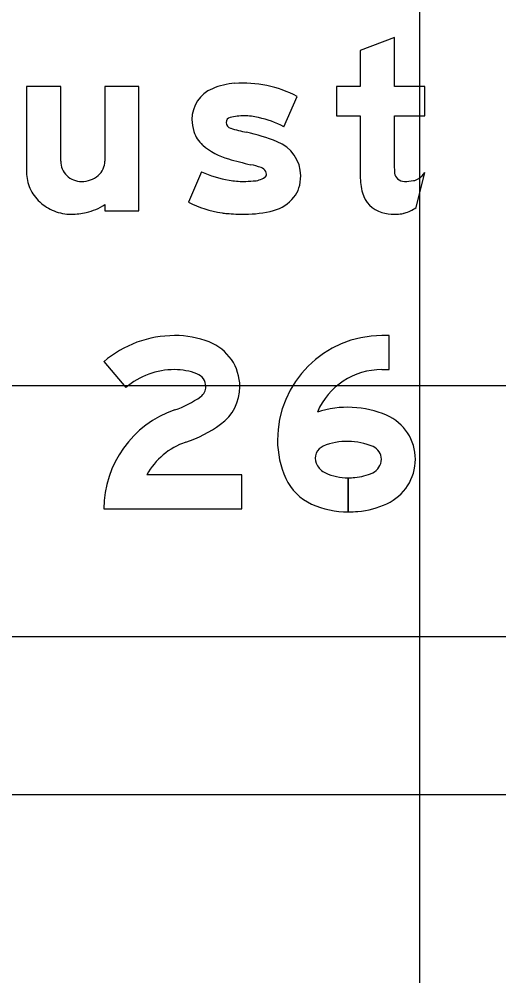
# Model space of a CAD drawing. Extents: x 1797809 to 2198143, y 249608 to 1237864.
# Drawn here: x 2194585.728 to 2194588.074, y 1237299.22 to 1237303.896 of the extents above; entities that cross this region are included whole.
import ezdxf

# ---------------------------------------------------------------- set-up
doc = ezdxf.new("R2010")
doc.units = 0
for name, color, linetype in [('GSBWFILL', 7, 'Continuous'), ('GSCOLORFILL', 7, 'Continuous'), ('GSDIMS', 7, 'Continuous'), ('GSOUTLINE', 7, 'Continuous'), ('GSSHT', 7, 'Continuous')]:
    doc.layers.add(name, color=color, linetype=linetype)

msp = doc.modelspace()

# ---------------------------------------------------------------- linework, layer by layer
at = {"layer": 'GSBWFILL'}
for p, q in [((2194585.9311, 1237303.2018), (2194585.9311, 1237303.567)), ((2194587.0226, 1237303.37), (2194587.0873, 1237303.5184)), ((2194586.6201, 1237303.1504), (2194586.5554, 1237303.002)), ((2194587.6688, 1237302.9747), (2194587.7126, 1237303.1471)), ((2194586.5554, 1237303.002), (2194586.5554, 1237303.002))]:
    msp.add_line(p, q, dxfattribs=at)
for points in [[(2194587.5628, 1237303.1799), (2194587.5628, 1237303.4234), (2194587.7126, 1237303.4234), (2194587.7126, 1237303.567), (2194587.5628, 1237303.567), (2194587.5628, 1237303.8063), (2194587.3963, 1237303.7432), (2194587.3963, 1237303.567), (2194587.2797, 1237303.567), (2194587.2797, 1237303.4234), (2194587.3963, 1237303.4234), (2194587.3963, 1237303.1295)], [(2194585.9311, 1237303.567), (2194585.7646, 1237303.567), (2194585.7646, 1237303.147)], [(2194586.1475, 1237302.9893), (2194586.1475, 1237302.9592), (2194586.314, 1237302.9592), (2194586.314, 1237303.567), (2194586.1475, 1237303.567), (2194586.1475, 1237303.2018)], [(2194587.5023, 1237302.1829), (2194587.5374, 1237302.1829), (2194587.5374, 1237302.3494), (2194587.5023, 1237302.3494)], [(2194586.1424, 1237302.2219), (2194586.2505, 1237302.0953)], [(2194586.1424, 1237301.5024), (2194586.8167, 1237301.5024), (2194586.8167, 1237301.6689), (2194586.3519, 1237301.6689)], [(2194587.3371, 1237301.4878), (2194587.3371, 1237301.6543)], [(2194587.3371, 1237301.6543), (2194587.3371, 1237301.4878)]]:
    msp.add_lwpolyline(points, dxfattribs=at)
for centre, radius, start, end in [((2194586.0276, 1237303.2018), 0.0965, 180, 203.0928), ((2194586.0608, 1237303.2018), 0.0867, 334.5283, 0), ((2194585.9557, 1237303.147), 0.1912, 180, 203.9317), ((2194586.0304, 1237303.203), 0.0995, 203.0928, 225.8298), ((2194586.0322, 1237303.2049), 0.1021, 225.8298, 248.0808), ((2194586.0389, 1237303.2181), 0.1146, 289.8074, 311.0076), ((2194586.0475, 1237303.2082), 0.1015, 311.0076, 334.5283), ((2194586.0333, 1237303.2077), 0.1052, 248.0808, 270), ((2194586.0333, 1237303.2336), 0.1311, 270, 289.8074), ((2194585.9693, 1237303.1531), 0.206, 203.9317, 226.975), ((2194585.978, 1237303.1624), 0.2187, 226.975, 248.8636), ((2194585.9865, 1237303.2422), 0.2998, 283.4695, 302.4943), ((2194585.9836, 1237303.177), 0.2344, 248.8636, 270), ((2194585.9836, 1237303.2756), 0.333, 270, 282.6043)]:
    msp.add_arc(centre, radius, start, end, dxfattribs=at)
for centre, major_axis, ratio, start_param, end_param in [((2194586.8223, 1237303.0129), (0, 0.5707), 0.999992, 5.800291, 6.352301), ((2194586.7362, 1237303.4056), (0, 0.1632), 0.999992, 0.398006, 1.570796), ((2194586.8076, 1237303.2358), (0, 0.3474), 0.999992, 0.071378, 0.398007), ((2194586.768, 1237303.4056), (0, 0.1949), 0.999992, 1.570796, 1.879779), ((2194586.7655, 1237303.3907), (0, 0.025), 0.999992, 0.21891, 1.570796), ((2194586.8287, 1237303.1345), (0, 0.2889), 0.999992, 0, 0.239757), ((2194586.8287, 1237303.1499), (0, 0.2735), 0.999992, 6.027142, 6.283185), ((2194586.8095, 1237302.9698), (0, 0.4534), 0.999992, 5.793797, 6.086746), ((2194586.7697, 1237303.3907), (0, 0.0291), 0.999992, 1.570796, 2.88808), ((2194586.9489, 1237303.9559), (0, 0.6219), 0.999992, 2.83708, 2.965597), ((2194586.7211, 1237303.3906), (0, 0.1457), 0.999992, 1.879779, 2.42566), ((2194586.6223, 1237302.3827), (0, 0.9852), 0.999992, 5.901211, 6.060377), ((2194586.8383, 1237303.5253), (0, 0.3242), 0.999992, 2.42566, 2.869403), ((2194586.9259, 1237303.1296), (0, 0.179), 0.999992, 4.712389, 5.919951), ((2194587.3075, 1237305.1374), (0, 2.0032), 0.999992, 2.860128, 2.916667), ((2194586.6523, 1237302.31), (0, 0.8992), 0.999992, 5.990951, 6.04928), ((2194586.8973, 1237303.131), (0, 0.0424), 0.999992, 5.20773, 5.944931), ((2194588.605, 1237303.1799), (0, 1.0423), 0.99999, 1.570796, 1.606005), ((2194586.8292, 1237303.598), (0, 0.4941), 0.999992, 2.70455, 2.991718), ((2194586.8686, 1237303.2178), (0, 0.1128), 0.999992, 3.169414, 3.711965), ((2194586.9182, 1237303.1385), (0, 0.0193), 0.999992, 3.769232, 4.712389), ((2194586.9072, 1237303.1385), (0, 0.0302), 0.999992, 4.712389, 5.146352), ((2194586.896, 1237303.1296), (0, 0.2089), 0.999992, 4.42655, 4.712389), ((2194587.7193, 1237303.1295), (0, 0.3231), 0.99999, 1.570796, 1.830698), ((2194587.6106, 1237303.1513), (0, 0.0479), 0.99999, 1.74085, 2.407828), ((2194587.603, 1237303.2288), (0, 0.1367), 0.99999, 3.756278, 4.071638), ((2194586.8258, 1237303.4815), (0, 0.3787), 0.999992, 2.95481, 3.141593), ((2194586.8258, 1237303.5782), (0, 0.4753), 0.999992, 3.141593, 3.238422), ((2194587.6121, 1237303.1529), (0, 0.0501), 0.99999, 2.407828, 3.141593), ((2194587.6121, 1237303.3658), (0, 0.2629), 0.99999, 3.141593, 3.310762), ((2194587.6459, 1237303.1681), (0, 0.0624), 0.99999, 3.310762, 3.756278), ((2194586.9766, 1237303.1059), (0, 0.1249), 0.999992, 4.009587, 4.42655), ((2194587.5379, 1237303.0813), (0, 0.1353), 0.99999, 1.830698, 2.869526), ((2194586.7929, 1237303.4581), (0, 0.5142), 0.999992, 2.661561, 2.999689), ((2194586.9187, 1237303.1521), (0, 0.199), 0.999992, 3.41426, 4.020407), ((2194586.7791, 1237303.3611), (0, 0.4163), 0.999992, 2.999689, 3.056979), ((2194586.8311, 1237303.9651), (0, 1.0225), 0.999992, 3.056204, 3.141593), ((2194586.8311, 1237303.5086), (0, 0.566), 0.999992, 3.141593, 3.39368), ((2194587.5628, 1237303.1706), (0, 0.228), 0.99999, 2.869526, 3.141593), ((2194587.5628, 1237303.2709), (0, 0.3283), 0.99999, 3.141593, 3.205734), ((2194587.5751, 1237303.0783), (0, 0.1353), 0.99999, 3.205734, 3.427755), ((2194587.5574, 1237303.1385), (0, 0.1981), 0.99999, 3.427755, 3.738844), ((2194586.4882, 1237301.8169), (0, 0.5325), 0.999999, 0, 0.706804), ((2194586.4882, 1237301.8783), (0, 0.4712), 0.999999, 5.916094, 6.283185), ((2194587.5023, 1237301.8387), (0, 0.5108), 0.999999, 0, 1.570796), ((2194586.5733, 1237302.0996), (0, 0.234), 0.999999, 4.712389, 5.916094), ((2194586.4882, 1237301.8169), (0, 0.366), 0.999999, 0, 0.706804), ((2194586.4882, 1237301.8783), (0, 0.3047), 0.999999, 5.916094, 6.283185), ((2194586.5733, 1237302.0996), (0, 0.0675), 0.999999, 4.712389, 5.916094), ((2194587.5023, 1237301.8387), (0, 0.3443), 0.999999, 0, 1.161745), ((2194586.5811, 1237302.0996), (0, 0.0598), 0.999999, 3.765038, 4.712389), ((2194586.5811, 1237302.0996), (0, 0.2263), 0.999999, 3.765038, 4.712389), ((2194586.3345, 1237302.4426), (0, 0.4822), 0.999999, 3.468066, 3.765038), ((2194587.3344, 1237301.5191), (0, 0.4799), 0.999999, 5.875072, 6.596573), ((2194586.6528, 1237301.5024), (0, 0.5104), 0.999999, 0.326473, 1.570796), ((2194587.4321, 1237301.745), (0, 0.2338), 0.999999, 4.712389, 5.875072), ((2194586.3345, 1237302.4426), (0, 0.6487), 0.999999, 3.468066, 3.765038), ((2194586.6528, 1237301.5024), (0, 0.3439), 0.999999, 0.326473, 1.065428), ((2194587.4459, 1237301.8387), (0, 0.4543), 0.999999, 1.570796, 1.996105), ((2194587.3344, 1237301.5191), (0, 0.3134), 0.999999, 5.875072, 6.672982), ((2194587.2393, 1237301.7505), (0, 0.0632), 0.999999, 0.389797, 1.974401), ((2194587.4321, 1237301.745), (0, 0.0673), 0.999999, 4.712389, 5.875072), ((2194587.4459, 1237301.8387), (0, 0.2878), 0.999999, 1.974401, 1.996105), ((2194587.26, 1237301.7545), (0, 0.0837), 0.999999, 1.996105, 2.721836), ((2194587.4265, 1237301.745), (0, 0.0728), 0.999999, 3.571931, 4.712389), ((2194587.4265, 1237301.745), (0, 0.2393), 0.999999, 3.571931, 4.712389), ((2194587.3371, 1237301.9273), (0, 0.273), 0.999999, 2.721836, 3.141593), ((2194587.3469, 1237301.9184), (0, 0.2637), 0.999999, 3.228955, 3.571931), ((2194587.26, 1237301.7545), (0, 0.2502), 0.999999, 1.996105, 2.721836), ((2194587.3371, 1237302.0304), (0, 0.3761), 0.999999, 3.141703, 3.228955), ((2194587.3371, 1237301.9273), (0, 0.4395), 0.999999, 2.721836, 3.141593), ((2194587.3371, 1237302.0304), (0, 0.5426), 0.999999, 3.141669, 3.228955), ((2194587.3469, 1237301.9184), (0, 0.4302), 0.999999, 3.228955, 3.571931)]:
    msp.add_ellipse(centre, major_axis=major_axis, ratio=ratio, start_param=start_param, end_param=end_param, dxfattribs=at)
at = {"layer": 'GSCOLORFILL'}
for p, q in [((2194585.9311, 1237303.2018), (2194585.9311, 1237303.567)), ((2194587.0226, 1237303.37), (2194587.0873, 1237303.5184)), ((2194586.6201, 1237303.1504), (2194586.5554, 1237303.002)), ((2194587.6688, 1237302.9747), (2194587.7126, 1237303.1471)), ((2194586.5554, 1237303.002), (2194586.5554, 1237303.002))]:
    msp.add_line(p, q, dxfattribs=at)
for points in [[(2194587.5628, 1237303.1799), (2194587.5628, 1237303.4234), (2194587.7126, 1237303.4234), (2194587.7126, 1237303.567), (2194587.5628, 1237303.567), (2194587.5628, 1237303.8063), (2194587.3963, 1237303.7432), (2194587.3963, 1237303.567), (2194587.2797, 1237303.567), (2194587.2797, 1237303.4234), (2194587.3963, 1237303.4234), (2194587.3963, 1237303.1295)], [(2194585.9311, 1237303.567), (2194585.7646, 1237303.567), (2194585.7646, 1237303.147)], [(2194586.1475, 1237302.9893), (2194586.1475, 1237302.9592), (2194586.314, 1237302.9592), (2194586.314, 1237303.567), (2194586.1475, 1237303.567), (2194586.1475, 1237303.2018)], [(2194587.5023, 1237302.1829), (2194587.5374, 1237302.1829), (2194587.5374, 1237302.3494), (2194587.5023, 1237302.3494)], [(2194586.1424, 1237302.2219), (2194586.2505, 1237302.0953)], [(2194586.1424, 1237301.5024), (2194586.8167, 1237301.5024), (2194586.8167, 1237301.6689), (2194586.3519, 1237301.6689)], [(2194587.3371, 1237301.4878), (2194587.3371, 1237301.6543)], [(2194587.3371, 1237301.6543), (2194587.3371, 1237301.4878)]]:
    msp.add_lwpolyline(points, dxfattribs=at)
for centre, radius, start, end in [((2194586.0276, 1237303.2018), 0.0965, 180, 203.0928), ((2194586.0608, 1237303.2018), 0.0867, 334.5283, 0), ((2194585.9557, 1237303.147), 0.1912, 180, 203.9317), ((2194586.0304, 1237303.203), 0.0995, 203.0928, 225.8298), ((2194586.0322, 1237303.2049), 0.1021, 225.8298, 248.0808), ((2194586.0389, 1237303.2181), 0.1146, 289.8074, 311.0076), ((2194586.0475, 1237303.2082), 0.1015, 311.0076, 334.5283), ((2194586.0333, 1237303.2077), 0.1052, 248.0808, 270), ((2194586.0333, 1237303.2336), 0.1311, 270, 289.8074), ((2194585.9693, 1237303.1531), 0.206, 203.9317, 226.975), ((2194585.978, 1237303.1624), 0.2187, 226.975, 248.8636), ((2194585.9865, 1237303.2422), 0.2998, 283.4695, 302.4943), ((2194585.9836, 1237303.177), 0.2344, 248.8636, 270), ((2194585.9836, 1237303.2756), 0.333, 270, 282.6043)]:
    msp.add_arc(centre, radius, start, end, dxfattribs=at)
for centre, major_axis, ratio, start_param, end_param in [((2194586.8223, 1237303.0129), (0, 0.5707), 0.999992, 5.800291, 6.352301), ((2194586.7362, 1237303.4056), (0, 0.1632), 0.999992, 0.398006, 1.570796), ((2194586.8076, 1237303.2358), (0, 0.3474), 0.999992, 0.071378, 0.398007), ((2194586.768, 1237303.4056), (0, 0.1949), 0.999992, 1.570796, 1.879779), ((2194586.7655, 1237303.3907), (0, 0.025), 0.999992, 0.21891, 1.570796), ((2194586.8287, 1237303.1345), (0, 0.2889), 0.999992, 0, 0.239757), ((2194586.8287, 1237303.1499), (0, 0.2735), 0.999992, 6.027142, 6.283185), ((2194586.8095, 1237302.9698), (0, 0.4534), 0.999992, 5.793797, 6.086746), ((2194586.7697, 1237303.3907), (0, 0.0291), 0.999992, 1.570796, 2.88808), ((2194586.9489, 1237303.9559), (0, 0.6219), 0.999992, 2.83708, 2.965597), ((2194586.7211, 1237303.3906), (0, 0.1457), 0.999992, 1.879779, 2.42566), ((2194586.6223, 1237302.3827), (0, 0.9852), 0.999992, 5.901211, 6.060377), ((2194586.8383, 1237303.5253), (0, 0.3242), 0.999992, 2.42566, 2.869403), ((2194586.9259, 1237303.1296), (0, 0.179), 0.999992, 4.712389, 5.919951), ((2194587.3075, 1237305.1374), (0, 2.0032), 0.999992, 2.860128, 2.916667), ((2194586.6523, 1237302.31), (0, 0.8992), 0.999992, 5.990951, 6.04928), ((2194586.8973, 1237303.131), (0, 0.0424), 0.999992, 5.20773, 5.944931), ((2194588.605, 1237303.1799), (0, 1.0423), 0.99999, 1.570796, 1.606005), ((2194586.8292, 1237303.598), (0, 0.4941), 0.999992, 2.70455, 2.991718), ((2194586.8686, 1237303.2178), (0, 0.1128), 0.999992, 3.169414, 3.711965), ((2194586.9182, 1237303.1385), (0, 0.0193), 0.999992, 3.769232, 4.712389), ((2194586.9072, 1237303.1385), (0, 0.0302), 0.999992, 4.712389, 5.146352), ((2194586.896, 1237303.1296), (0, 0.2089), 0.999992, 4.42655, 4.712389), ((2194587.7193, 1237303.1295), (0, 0.3231), 0.99999, 1.570796, 1.830698), ((2194587.6106, 1237303.1513), (0, 0.0479), 0.99999, 1.74085, 2.407828), ((2194587.603, 1237303.2288), (0, 0.1367), 0.99999, 3.756278, 4.071638), ((2194586.8258, 1237303.4815), (0, 0.3787), 0.999992, 2.95481, 3.141593), ((2194586.8258, 1237303.5782), (0, 0.4753), 0.999992, 3.141593, 3.238422), ((2194587.6121, 1237303.1529), (0, 0.0501), 0.99999, 2.407828, 3.141593), ((2194587.6121, 1237303.3658), (0, 0.2629), 0.99999, 3.141593, 3.310762), ((2194587.6459, 1237303.1681), (0, 0.0624), 0.99999, 3.310762, 3.756278), ((2194586.9766, 1237303.1059), (0, 0.1249), 0.999992, 4.009587, 4.42655), ((2194587.5379, 1237303.0813), (0, 0.1353), 0.99999, 1.830698, 2.869526), ((2194586.7929, 1237303.4581), (0, 0.5142), 0.999992, 2.661561, 2.999689), ((2194586.9187, 1237303.1521), (0, 0.199), 0.999992, 3.41426, 4.020407), ((2194586.7791, 1237303.3611), (0, 0.4163), 0.999992, 2.999689, 3.056979), ((2194586.8311, 1237303.9651), (0, 1.0225), 0.999992, 3.056204, 3.141593), ((2194586.8311, 1237303.5086), (0, 0.566), 0.999992, 3.141593, 3.39368), ((2194587.5628, 1237303.1706), (0, 0.228), 0.99999, 2.869526, 3.141593), ((2194587.5628, 1237303.2709), (0, 0.3283), 0.99999, 3.141593, 3.205734), ((2194587.5751, 1237303.0783), (0, 0.1353), 0.99999, 3.205734, 3.427755), ((2194587.5574, 1237303.1385), (0, 0.1981), 0.99999, 3.427755, 3.738844), ((2194586.4882, 1237301.8169), (0, 0.5325), 0.999999, 0, 0.706804), ((2194586.4882, 1237301.8783), (0, 0.4712), 0.999999, 5.916094, 6.283185), ((2194587.5023, 1237301.8387), (0, 0.5108), 0.999999, 0, 1.570796), ((2194586.5733, 1237302.0996), (0, 0.234), 0.999999, 4.712389, 5.916094), ((2194586.4882, 1237301.8169), (0, 0.366), 0.999999, 0, 0.706804), ((2194586.4882, 1237301.8783), (0, 0.3047), 0.999999, 5.916094, 6.283185), ((2194586.5733, 1237302.0996), (0, 0.0675), 0.999999, 4.712389, 5.916094), ((2194587.5023, 1237301.8387), (0, 0.3443), 0.999999, 0, 1.161745), ((2194586.5811, 1237302.0996), (0, 0.0598), 0.999999, 3.765038, 4.712389), ((2194586.5811, 1237302.0996), (0, 0.2263), 0.999999, 3.765038, 4.712389), ((2194586.3345, 1237302.4426), (0, 0.4822), 0.999999, 3.468066, 3.765038), ((2194587.3344, 1237301.5191), (0, 0.4799), 0.999999, 5.875072, 6.596573), ((2194586.6528, 1237301.5024), (0, 0.5104), 0.999999, 0.326473, 1.570796), ((2194587.4321, 1237301.745), (0, 0.2338), 0.999999, 4.712389, 5.875072), ((2194586.3345, 1237302.4426), (0, 0.6487), 0.999999, 3.468066, 3.765038), ((2194586.6528, 1237301.5024), (0, 0.3439), 0.999999, 0.326473, 1.065428), ((2194587.4459, 1237301.8387), (0, 0.4543), 0.999999, 1.570796, 1.996105), ((2194587.3344, 1237301.5191), (0, 0.3134), 0.999999, 5.875072, 6.672982), ((2194587.2393, 1237301.7505), (0, 0.0632), 0.999999, 0.389797, 1.974401), ((2194587.4321, 1237301.745), (0, 0.0673), 0.999999, 4.712389, 5.875072), ((2194587.4459, 1237301.8387), (0, 0.2878), 0.999999, 1.974401, 1.996105), ((2194587.26, 1237301.7545), (0, 0.0837), 0.999999, 1.996105, 2.721836), ((2194587.4265, 1237301.745), (0, 0.0728), 0.999999, 3.571931, 4.712389), ((2194587.4265, 1237301.745), (0, 0.2393), 0.999999, 3.571931, 4.712389), ((2194587.3371, 1237301.9273), (0, 0.273), 0.999999, 2.721836, 3.141593), ((2194587.3469, 1237301.9184), (0, 0.2637), 0.999999, 3.228955, 3.571931), ((2194587.26, 1237301.7545), (0, 0.2502), 0.999999, 1.996105, 2.721836), ((2194587.3371, 1237302.0304), (0, 0.3761), 0.999999, 3.141703, 3.228955), ((2194587.3371, 1237301.9273), (0, 0.4395), 0.999999, 2.721836, 3.141593), ((2194587.3371, 1237302.0304), (0, 0.5426), 0.999999, 3.141669, 3.228955), ((2194587.3469, 1237301.9184), (0, 0.4302), 0.999999, 3.228955, 3.571931)]:
    msp.add_ellipse(centre, major_axis=major_axis, ratio=ratio, start_param=start_param, end_param=end_param, dxfattribs=at)
at = {"layer": 'GSDIMS'}
msp.add_line((2194584.2765, 1237300.878), (2194591.1013, 1237300.878), dxfattribs=at)
at = {"layer": 'GSOUTLINE'}
for p, q in [((2194585.9311, 1237303.2018), (2194585.9311, 1237303.567)), ((2194587.0226, 1237303.37), (2194587.0873, 1237303.5184)), ((2194586.6201, 1237303.1504), (2194586.5554, 1237303.002)), ((2194587.6688, 1237302.9747), (2194587.7126, 1237303.1471)), ((2194586.5554, 1237303.002), (2194586.5554, 1237303.002))]:
    msp.add_line(p, q, dxfattribs=at)
for points in [[(2194587.5628, 1237303.1799), (2194587.5628, 1237303.4234), (2194587.7126, 1237303.4234), (2194587.7126, 1237303.567), (2194587.5628, 1237303.567), (2194587.5628, 1237303.8063), (2194587.3963, 1237303.7432), (2194587.3963, 1237303.567), (2194587.2797, 1237303.567), (2194587.2797, 1237303.4234), (2194587.3963, 1237303.4234), (2194587.3963, 1237303.1295)], [(2194585.9311, 1237303.567), (2194585.7646, 1237303.567), (2194585.7646, 1237303.147)], [(2194586.1475, 1237302.9893), (2194586.1475, 1237302.9592), (2194586.314, 1237302.9592), (2194586.314, 1237303.567), (2194586.1475, 1237303.567), (2194586.1475, 1237303.2018)], [(2194587.5023, 1237302.1829), (2194587.5374, 1237302.1829), (2194587.5374, 1237302.3494), (2194587.5023, 1237302.3494)], [(2194586.1424, 1237302.2219), (2194586.2505, 1237302.0953)], [(2194586.1424, 1237301.5024), (2194586.8167, 1237301.5024), (2194586.8167, 1237301.6689), (2194586.3519, 1237301.6689)]]:
    msp.add_lwpolyline(points, dxfattribs=at)
for centre, radius, start, end in [((2194586.0276, 1237303.2018), 0.0965, 180, 203.0928), ((2194586.0608, 1237303.2018), 0.0867, 334.5283, 0), ((2194585.9557, 1237303.147), 0.1912, 180, 203.9317), ((2194586.0304, 1237303.203), 0.0995, 203.0928, 225.8298), ((2194586.0322, 1237303.2049), 0.1021, 225.8298, 248.0808), ((2194586.0389, 1237303.2181), 0.1146, 289.8074, 311.0076), ((2194586.0475, 1237303.2082), 0.1015, 311.0076, 334.5283), ((2194586.0333, 1237303.2077), 0.1052, 248.0808, 270), ((2194586.0333, 1237303.2336), 0.1311, 270, 289.8074), ((2194585.9693, 1237303.1531), 0.206, 203.9317, 226.975), ((2194585.978, 1237303.1624), 0.2187, 226.975, 248.8636), ((2194585.9865, 1237303.2422), 0.2998, 283.4695, 302.4943), ((2194585.9836, 1237303.177), 0.2344, 248.8636, 270), ((2194585.9836, 1237303.2756), 0.333, 270, 282.6043)]:
    msp.add_arc(centre, radius, start, end, dxfattribs=at)
for centre, major_axis, ratio, start_param, end_param in [((2194586.8223, 1237303.0129), (0, 0.5707), 0.999992, 5.800291, 6.352301), ((2194586.7362, 1237303.4056), (0, 0.1632), 0.999992, 0.398006, 1.570796), ((2194586.8076, 1237303.2358), (0, 0.3474), 0.999992, 0.071378, 0.398007), ((2194586.768, 1237303.4056), (0, 0.1949), 0.999992, 1.570796, 1.879779), ((2194586.7655, 1237303.3907), (0, 0.025), 0.999992, 0.21891, 1.570796), ((2194586.8287, 1237303.1345), (0, 0.2889), 0.999992, 0, 0.239757), ((2194586.8287, 1237303.1499), (0, 0.2735), 0.999992, 6.027142, 6.283185), ((2194586.8095, 1237302.9698), (0, 0.4534), 0.999992, 5.793797, 6.086746), ((2194586.7697, 1237303.3907), (0, 0.0291), 0.999992, 1.570796, 2.88808), ((2194586.9489, 1237303.9559), (0, 0.6219), 0.999992, 2.83708, 2.965597), ((2194586.7211, 1237303.3906), (0, 0.1457), 0.999992, 1.879779, 2.42566), ((2194586.6223, 1237302.3827), (0, 0.9852), 0.999992, 5.901211, 6.060377), ((2194586.8383, 1237303.5253), (0, 0.3242), 0.999992, 2.42566, 2.869403), ((2194586.9259, 1237303.1296), (0, 0.179), 0.999992, 4.712389, 5.919951), ((2194587.3075, 1237305.1374), (0, 2.0032), 0.999992, 2.860128, 2.916667), ((2194586.6523, 1237302.31), (0, 0.8992), 0.999992, 5.990951, 6.04928), ((2194586.8973, 1237303.131), (0, 0.0424), 0.999992, 5.20773, 5.944931), ((2194588.605, 1237303.1799), (0, 1.0423), 0.99999, 1.570796, 1.606005), ((2194586.8292, 1237303.598), (0, 0.4941), 0.999992, 2.70455, 2.991718), ((2194586.8686, 1237303.2178), (0, 0.1128), 0.999992, 3.169414, 3.711965), ((2194586.9182, 1237303.1385), (0, 0.0193), 0.999992, 3.769232, 4.712389), ((2194586.9072, 1237303.1385), (0, 0.0302), 0.999992, 4.712389, 5.146352), ((2194586.896, 1237303.1296), (0, 0.2089), 0.999992, 4.42655, 4.712389), ((2194587.7193, 1237303.1295), (0, 0.3231), 0.99999, 1.570796, 1.830698), ((2194587.6106, 1237303.1513), (0, 0.0479), 0.99999, 1.74085, 2.407828), ((2194587.603, 1237303.2288), (0, 0.1367), 0.99999, 3.756278, 4.071638), ((2194586.8258, 1237303.4815), (0, 0.3787), 0.999992, 2.95481, 3.141593), ((2194586.8258, 1237303.5782), (0, 0.4753), 0.999992, 3.141593, 3.238422), ((2194587.6121, 1237303.1529), (0, 0.0501), 0.99999, 2.407828, 3.141593), ((2194587.6121, 1237303.3658), (0, 0.2629), 0.99999, 3.141593, 3.310762), ((2194587.6459, 1237303.1681), (0, 0.0624), 0.99999, 3.310762, 3.756278), ((2194586.9766, 1237303.1059), (0, 0.1249), 0.999992, 4.009587, 4.42655), ((2194587.5379, 1237303.0813), (0, 0.1353), 0.99999, 1.830698, 2.869526), ((2194586.7929, 1237303.4581), (0, 0.5142), 0.999992, 2.661561, 2.999689), ((2194586.9187, 1237303.1521), (0, 0.199), 0.999992, 3.41426, 4.020407), ((2194586.7791, 1237303.3611), (0, 0.4163), 0.999992, 2.999689, 3.056979), ((2194586.8311, 1237303.9651), (0, 1.0225), 0.999992, 3.056204, 3.141593), ((2194586.8311, 1237303.5086), (0, 0.566), 0.999992, 3.141593, 3.39368), ((2194587.5628, 1237303.1706), (0, 0.228), 0.99999, 2.869526, 3.141593), ((2194587.5628, 1237303.2709), (0, 0.3283), 0.99999, 3.141593, 3.205734), ((2194587.5751, 1237303.0783), (0, 0.1353), 0.99999, 3.205734, 3.427755), ((2194587.5574, 1237303.1385), (0, 0.1981), 0.99999, 3.427755, 3.738844), ((2194586.4882, 1237301.8169), (0, 0.5325), 0.999999, 0, 0.706804), ((2194586.4882, 1237301.8783), (0, 0.4712), 0.999999, 5.916094, 6.283185), ((2194587.5023, 1237301.8387), (0, 0.5108), 0.999999, 0, 1.570796), ((2194586.5733, 1237302.0996), (0, 0.234), 0.999999, 4.712389, 5.916094), ((2194586.4882, 1237301.8169), (0, 0.366), 0.999999, 0, 0.706804), ((2194586.4882, 1237301.8783), (0, 0.3047), 0.999999, 5.916094, 6.283185), ((2194586.5733, 1237302.0996), (0, 0.0675), 0.999999, 4.712389, 5.916094), ((2194587.5023, 1237301.8387), (0, 0.3443), 0.999999, 0, 1.161745), ((2194586.5811, 1237302.0996), (0, 0.0598), 0.999999, 3.765038, 4.712389), ((2194586.5811, 1237302.0996), (0, 0.2263), 0.999999, 3.765038, 4.712389), ((2194586.3345, 1237302.4426), (0, 0.4822), 0.999999, 3.468066, 3.765038), ((2194587.3344, 1237301.5191), (0, 0.4799), 0.999999, 5.875072, 6.596573), ((2194586.6528, 1237301.5024), (0, 0.5104), 0.999999, 0.326473, 1.570796), ((2194587.4321, 1237301.745), (0, 0.2338), 0.999999, 4.712389, 5.875072), ((2194586.3345, 1237302.4426), (0, 0.6487), 0.999999, 3.468066, 3.765038), ((2194586.6528, 1237301.5024), (0, 0.3439), 0.999999, 0.326473, 1.065428), ((2194587.4459, 1237301.8387), (0, 0.4543), 0.999999, 1.570796, 1.996105), ((2194587.3344, 1237301.5191), (0, 0.3134), 0.999999, 5.875072, 6.672982), ((2194587.2393, 1237301.7505), (0, 0.0632), 0.999999, 0.389797, 1.974401), ((2194587.4321, 1237301.745), (0, 0.0673), 0.999999, 4.712389, 5.875072), ((2194587.4459, 1237301.8387), (0, 0.2878), 0.999999, 1.974401, 1.996105), ((2194587.26, 1237301.7545), (0, 0.0837), 0.999999, 1.996105, 2.721836), ((2194587.4265, 1237301.745), (0, 0.0728), 0.999999, 3.571931, 4.712389), ((2194587.4265, 1237301.745), (0, 0.2393), 0.999999, 3.571931, 4.712389), ((2194587.3371, 1237301.9273), (0, 0.273), 0.999999, 2.721836, 3.141593), ((2194587.3469, 1237301.9184), (0, 0.2637), 0.999999, 3.228955, 3.571931), ((2194587.26, 1237301.7545), (0, 0.2502), 0.999999, 1.996105, 2.721836), ((2194587.3371, 1237302.0304), (0, 0.3761), 0.999999, 3.141593, 3.228955), ((2194587.3371, 1237301.9273), (0, 0.4395), 0.999999, 2.721836, 3.141593), ((2194587.3371, 1237302.0304), (0, 0.5426), 0.999999, 3.141593, 3.228955), ((2194587.3469, 1237301.9184), (0, 0.4302), 0.999999, 3.228955, 3.571931)]:
    msp.add_ellipse(centre, major_axis=major_axis, ratio=ratio, start_param=start_param, end_param=end_param, dxfattribs=at)
at = {"layer": 'GSSHT'}
for p, q in [((2194587.6881, 1237258.1062), (2194587.6881, 1237318.1062)), ((2194547.6881, 1237302.1062), (2194677.6881, 1237302.1062)), ((2194547.6881, 1237300.1062), (2194677.6881, 1237300.1062))]:
    msp.add_line(p, q, dxfattribs=at)

doc.saveas('drawing.dxf')
